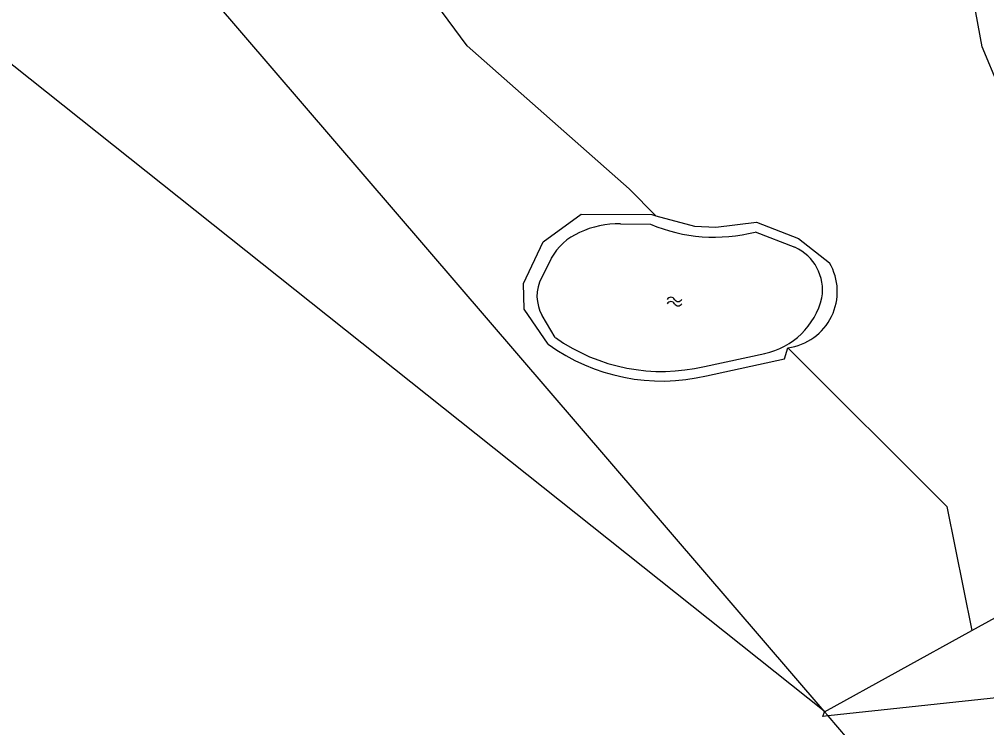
# Model space of a CAD drawing. Extents: x 128999 to 131010, y 395498 to 399007.
# Drawn here: x 129244.5 to 129345.3, y 397348.1 to 397421.9 of the extents above; entities that cross this region are included whole.
import ezdxf

# ---------------------------------------------------------------- set-up
doc = ezdxf.new("R2010")
doc.units = 0
for name, color, linetype in [('gg-kntw-bovenkant insteek waterloop', 7, 'Continuous'), ('gg-kntw-midden sloot', 7, 'Continuous'), ('gg-kntw-waterlijn', 7, 'Continuous'), ('gt-grn-groengrens', 7, 'Continuous'), ('gt-symb-watersymbool', 7, 'Continuous')]:
    doc.layers.add(name, color=color, linetype=linetype)

# ---------------------------------------------------------------- blocks, each defined once
blk = doc.blocks.new('gt0-WA')
at = {"layer": 'gt-symb-watersymbool'}
for centre, start, end in [((-0.32, 0.02), 28.0725, 151.9275), ((0.43, 0.42), 208.0725, 331.9275), ((-0.32, -0.43), 28.0725, 151.9275), ((0.43, -0.03), 208.0725, 331.9275)]:
    blk.add_arc(centre, 0.425, start, end, dxfattribs=at)

msp = doc.modelspace()

# ---------------------------------------------------------------- linework, layer by layer
at = {"layer": 'gg-kntw-bovenkant insteek waterloop'}
for points in [[(129376.5, 397433.58), (129380.7, 397432.48), (129382.93, 397430.88), (129386.13, 397426.66), (129386.97, 397421.78), (129385.36, 397415.89), (129381.92, 397411.5), (129377.31, 397408.84), (129373.04, 397407.77), (129366.6, 397407.37), (129356.13, 397409.28), (129350.93, 397411.08), (129346.58, 397414.83), (129344.8, 397419.06), (129343.66, 397425.31), (129345.22, 397428.24), (129347.82, 397431.23), (129352.41, 397433.27), (129358.81, 397434.6), (129376.5, 397433.58)], [(129299.6, 397388.08), (129297.12, 397391.75), (129297.04, 397394.42), (129299.07, 397398.74), (129303.05, 397401.64), (129310.39, 397401.59), (129310.83, 397401.47)], [(129310.83, 397401.47), (129314.84, 397400.37), (129317.05, 397400.28), (129321.29, 397400.8), (129325.69, 397399.11), (129328.9, 397396.56)], [(129316.1, 397384.79), (129324.23, 397386.55), (129324.58, 397387.72)]]:
    msp.add_lwpolyline(points, dxfattribs=at)
for centre, radius, start, end in [((129323.82, 397393.57), 5.9, 277.345, 30.5039), ((129311.44, 397404.44), 20.19, 234.0981, 283.3181)]:
    msp.add_arc(centre, radius, start, end, dxfattribs=at)
at = {"layer": 'gg-kntw-midden sloot'}
for p, q in [((129328.36, 397349.84), (129202.93, 397496.1)), ((129328.4, 397349.79), (129328.36, 397349.84)), ((129328.78, 397349.35), (129328.4, 397349.79)), ((129375.53, 397294.83), (129328.78, 397349.35))]:
    msp.add_line(p, q, dxfattribs=at)
at = {"layer": 'gg-kntw-waterlijn'}
for p, q in [((129307.15, 397400.64), (129310.25, 397400.59)), ((129321.16, 397399.78), (129325.31, 397398.19)), ((129298.93, 397395.02), (129299.94, 397397.04)), ((129300.35, 397388.78), (129298.99, 397391.09)), ((129315.87, 397385.76), (129322.16, 397387.12))]:
    msp.add_line(p, q, dxfattribs=at)
for centre, radius, start, end in [((129307, 397390.89), 9.75, 89.1288, 115.0827), ((129305.13, 397394.29), 5.88, 112.6704, 152.143), ((129316.92, 397416.32), 17.08, 247.041, 284.4034), ((129323.26, 397393.72), 4.92, 350.7916, 65.3907), ((129302.48, 397393.11), 4.04, 151.8466, 210.1636), ((129320.53, 397394.75), 7.8, 281.9965, 346.4848), ((129311.45, 397404.44), 19.19, 234.6996, 283.3162)]:
    msp.add_arc(centre, radius, start, end, dxfattribs=at)
at = {"layer": 'gt-grn-groengrens'}
for p, q in [((129328.36, 397349.84), (129229.43, 397428.61)), ((129328.4, 397349.79), (129343.72, 397358.24)), ((129352.47, 397351.89), (129328.78, 397349.35))]:
    msp.add_line(p, q, dxfattribs=at)
for points in [[(129310.83, 397401.47), (129308.04, 397404.26), (129291.17, 397419.18), (129282.08, 397431.51), (129265.86, 397446.44), (129245.74, 397464.61), (129232.76, 397479.53), (129211.35, 397497.7), (129181.5, 397535.99), (129170.42, 397548.18)], [(129343.72, 397358.24), (129358.82, 397366.57), (129361.94, 397379.83), (129377.54, 397395.04), (129395.59, 397410.5)], [(129324.58, 397387.72), (129341.13, 397371.17), (129343.72, 397358.24)], [(129328.78, 397349.35), (129328.2, 397349.3), (129328.4, 397349.79)]]:
    msp.add_lwpolyline(points, dxfattribs=at)

# ---------------------------------------------------------------- block references
at = {"layer": 'gt-symb-watersymbool', "rotation": 180}
msp.add_blockref('gt0-WA', (129312.82, 397392.53), dxfattribs=at)

doc.saveas('drawing.dxf')
